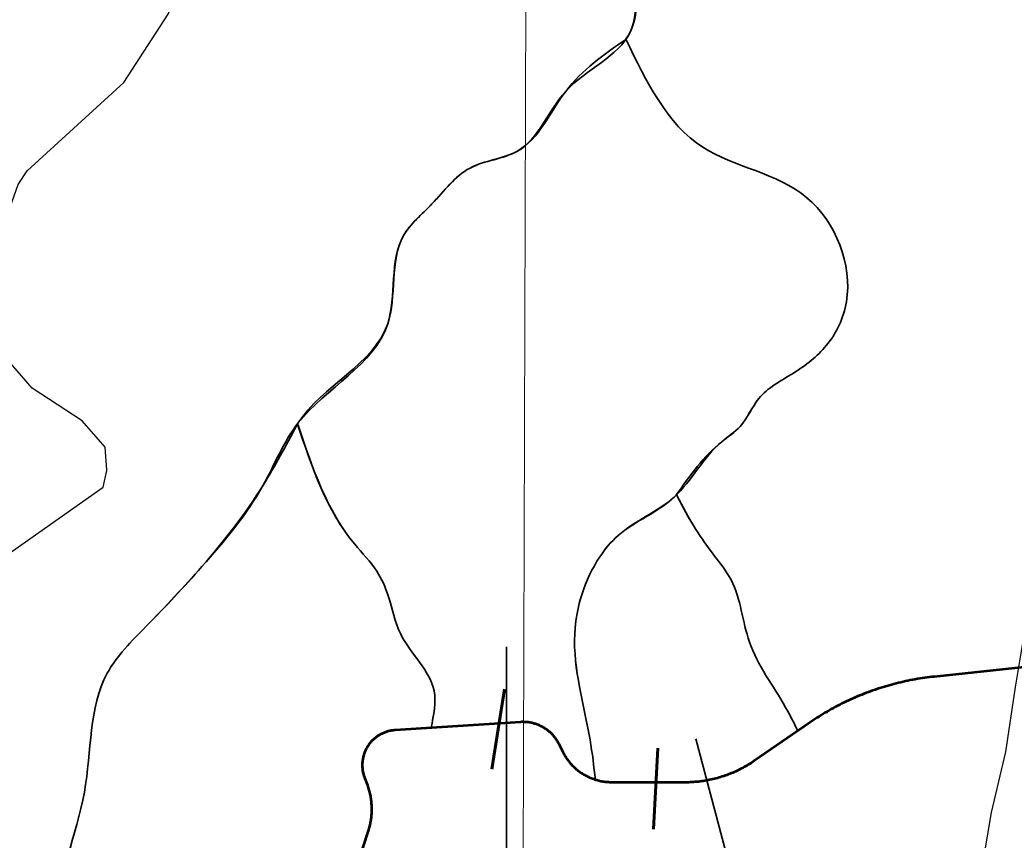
# Model space of a CAD drawing. Extents: x 553962 to 842807, y 8883888 to 9032388.
# Drawn here: x 607955 to 611639, y 8969566 to 8972605 of the extents above; entities that cross this region are included whole.
import ezdxf

# ---------------------------------------------------------------- set-up
doc = ezdxf.new("R2010")
doc.units = 0
doc.header["$LTSCALE"] = 150
for name, color, linetype, lineweight in [('1', 7, 'Continuous', 13), ('12', 7, 'Continuous', 25), ('20', 7, 'Continuous', 35), ('24', 7, 'Continuous', 25), ('40', 7, 'Continuous', 60), ('60', 7, 'Continuous', 53), ('9', 7, 'Continuous', 90)]:
    doc.layers.add(name, color=color, linetype=linetype, lineweight=lineweight)

msp = doc.modelspace()

# ---------------------------------------------------------------- linework, layer by layer
at = {"layer": '1'}
msp.add_lwpolyline([(609971.9, 9023551.8), (609764.7, 8949706.7), (609734.2, 8939404.4)], dxfattribs=at)
at = {"layer": '12'}
msp.add_lwpolyline([(611360.5, 8968467.9), (611360.9, 8968494.9), (611366.6, 8968506), (611377.4, 8968558.1), (611408, 8968681.3), (611469.3, 8969025.9), (611498.7, 8969332.5), (611555.6, 8969669.1), (611608.8, 8969893.5), (611644.5, 8970132.9), (611675.2, 8970318.3), (611717, 8970376.4), (612040.3, 8971143.9)], dxfattribs=at)
at = {"layer": '20'}
for p, q in [((610200.4, 8972533.9), (610199.9, 8972533.1)), ((610839.1, 8969972.2), (610834, 8969968.7)), ((610097.2, 8969786.5), (610087.3, 8969789.3))]:
    msp.add_line(p, q, dxfattribs=at)
for points in [[(611676.3, 8970207.3), (611342.5, 8970171.8), (611342.5, 8970171.8), (611333.6, 8970170.8), (611324.7, 8970169.8), (611315.8, 8970168.6), (611307, 8970167.4), (611298.1, 8970166.1), (611289.3, 8970164.7), (611280.4, 8970163.2), (611271.6, 8970161.7), (611262.8, 8970160.1), (611254.1, 8970158.4), (611245.3, 8970156.6), (611236.5, 8970154.8), (611227.8, 8970152.8), (611219.1, 8970150.8), (611210.4, 8970148.7), (611201.7, 8970146.6), (611193.1, 8970144.3), (611184.4, 8970142), (611175.8, 8970139.6), (611167.2, 8970137.2), (611158.6, 8970134.6), (611150.1, 8970132), (611141.6, 8970129.3), (611133.1, 8970126.5), (611124.6, 8970123.6), (611116.1, 8970120.7), (611107.7, 8970117.7), (611099.3, 8970114.6), (611090.9, 8970111.5), (611082.6, 8970108.2), (611074.3, 8970104.9), (611066, 8970101.5), (611057.8, 8970098.1), (611049.5, 8970094.6), (611041.3, 8970091), (611033.2, 8970087.3), (611025.1, 8970083.5), (611017, 8970079.7), (611008.9, 8970075.8), (611000.9, 8970071.8), (610992.9, 8970067.8), (610985, 8970063.7), (610977.1, 8970059.5), (610969.2, 8970055.3), (610961.4, 8970051), (610953.6, 8970046.6), (610945.8, 8970042.1), (610938.1, 8970037.6), (610930.4, 8970033)], [(610930.4, 8970033), (610922.8, 8970028.3), (610915.2, 8970023.6), (610907.7, 8970018.8), (610900.2, 8970013.9), (610892.7, 8970009), (610885.3, 8970004), (610880.9, 8970001), (610880.9, 8970001), (610841.5, 8969973.9)], [(609482.1, 8969982.5), (609809.4, 8970003.6), (609810.9, 8970003.7), (609814.4, 8970003.9), (609817.8, 8970003.9), (609821.3, 8970003.9), (609824.8, 8970003.8), (609828.2, 8970003.7), (609831.7, 8970003.4), (609835.1, 8970003.1), (609838.6, 8970002.7), (609842, 8970002.2), (609845.4, 8970001.6), (609848.8, 8970001), (609852.2, 8970000.2), (609855.6, 8969999.4), (609858.9, 8969998.6), (609862.3, 8969997.6), (609865.6, 8969996.6), (609868.8, 8969995.5), (609872.1, 8969994.3), (609875.3, 8969993), (609878.5, 8969991.7), (609881.7, 8969990.3), (609884.8, 8969988.8), (609887.9, 8969987.2), (609891, 8969985.6), (609894, 8969983.9), (609897, 8969982.1), (609899.9, 8969980.3), (609902.8, 8969978.4), (609905.7, 8969976.4), (609908.5, 8969974.4), (609911.2, 8969972.3), (609913.9, 8969970.2), (609916.6, 8969967.9), (609919.2, 8969965.7), (609921.8, 8969963.3), (609924.2, 8969960.9), (609926.7, 8969958.5), (609929.1, 8969955.9), (609931.4, 8969953.4), (609933.7, 8969950.8), (609935.9, 8969948.1), (609938, 8969945.4), (609940.1, 8969942.6), (609942.1, 8969939.8), (609944.1, 8969936.9), (609945.9, 8969934), (609947.8, 8969931.1), (609949.5, 8969928.1), (609951.2, 8969925), (609952.8, 8969922), (609952.8, 8969922), (609969.4, 8969889.3), (609969.4, 8969889.3), (609971.3, 8969885.7), (609973.2, 8969882.2), (609975.2, 8969878.8), (609977.2, 8969875.3), (609979.4, 8969871.9), (609981.6, 8969868.6), (609983.8, 8969865.3), (609986.1, 8969862), (609988.5, 8969858.8), (609991, 8969855.7), (609993.5, 8969852.6), (609996.1, 8969849.5), (609998.7, 8969846.5)], [(609479.4, 8969982.3), (609344.9, 8969973.6), (609341.7, 8969973.4), (609338.4, 8969973), (609335.2, 8969972.6), (609332.1, 8969972.2), (609328.9, 8969971.6), (609325.7, 8969970.9), (609322.6, 8969970.2), (609319.5, 8969969.4), (609316.3, 8969968.5), (609313.3, 8969967.6), (609310.2, 8969966.6), (609307.2, 8969965.5), (609304.2, 8969964.3), (609301.2, 8969963), (609298.3, 8969961.7), (609295.4, 8969960.3), (609292.5, 8969958.8), (609289.7, 8969957.3), (609286.9, 8969955.7), (609284.1, 8969954), (609281.4, 8969952.2), (609278.7, 8969950.4), (609276.1, 8969948.5), (609273.6, 8969946.6), (609271, 8969944.6), (609268.6, 8969942.5), (609266.1, 8969940.4), (609263.8, 8969938.2), (609261.5, 8969936), (609259.2, 8969933.6), (609257, 8969931.3), (609254.9, 8969928.9)], [(610830.5, 8969966.3), (610675.3, 8969859.4), (610675.3, 8969859.4), (610670.3, 8969856), (610665.3, 8969852.7), (610660.2, 8969849.5), (610655.2, 8969846.3), (610650, 8969843.2), (610644.8, 8969840.2), (610639.6, 8969837.2), (610634.4, 8969834.3), (610629.1, 8969831.5), (610623.7, 8969828.7), (610618.4, 8969826.1), (610613, 8969823.5), (610607.5, 8969820.9), (610602.1, 8969818.5), (610596.6, 8969816.1), (610591, 8969813.8), (610585.5, 8969811.5), (610579.9, 8969809.3), (610574.2, 8969807.2), (610568.6, 8969805.2), (610562.9, 8969803.3), (610557.2, 8969801.4), (610551.5, 8969799.6), (610545.7, 8969797.9), (610540, 8969796.3), (610534.2, 8969794.7), (610528.3, 8969793.2), (610522.5, 8969791.8), (610516.7, 8969790.5), (610510.8, 8969789.2), (610504.9, 8969788.1), (610499, 8969787), (610493.1, 8969786), (610487.2, 8969785), (610481.2, 8969784.2), (610475.3, 8969783.4), (610469.3, 8969782.7), (610463.4, 8969782.1), (610457.4, 8969781.6), (610451.4, 8969781.1), (610445.4, 8969780.7), (610439.4, 8969780.4), (610433.4, 8969780.2), (610427.4, 8969780.1), (610421.4, 8969780), (610420, 8969780), (610420, 8969780), (610147.7, 8969780), (610143.7, 8969780), (610139.7, 8969780.2), (610135.7, 8969780.4), (610131.7, 8969780.6), (610127.7, 8969781), (610123.7, 8969781.4), (610119.7, 8969782), (610115.8, 8969782.6), (610111.8, 8969783.2), (610107.9, 8969784), (610104, 8969784.8), (610100.1, 8969785.7), (610097.2, 8969786.5)], [(609254.9, 8969928.9), (609252.8, 8969926.4), (609250.8, 8969923.9), (609248.8, 8969921.3), (609246.9, 8969918.7), (609245.1, 8969916), (609243.3, 8969913.3), (609241.7, 8969910.6), (609240, 8969907.8), (609238.5, 8969905), (609237, 8969902.1), (609235.6, 8969899.2), (609234.3, 8969896.3), (609233, 8969893.3), (609231.8, 8969890.3), (609230.7, 8969887.3), (609229.7, 8969884.2), (609228.7, 8969881.2), (609227.8, 8969878), (609227, 8969874.9), (609226.3, 8969871.8), (609225.6, 8969868.6), (609225, 8969865.5), (609224.6, 8969862.3), (609224.1, 8969859.1), (609223.8, 8969855.9), (609223.5, 8969852.6), (609223.4, 8969849.4), (609223.3, 8969846.2), (609223.2, 8969843), (609223.3, 8969839.8), (609223.5, 8969836.5), (609223.7, 8969833.3), (609224, 8969830.1), (609224.4, 8969826.9), (609224.8, 8969823.7), (609225.4, 8969820.5), (609226, 8969817.4), (609226.7, 8969814.2), (609227.5, 8969811.1), (609228.3, 8969808), (609229.2, 8969804.9), (609230.2, 8969801.8), (609231.3, 8969798.8), (609232.5, 8969795.8), (609232.8, 8969795), (609232.8, 8969795), (609237.9, 8969782.3), (609237.9, 8969782.3), (609239.6, 8969778), (609241.3, 8969773.7), (609242.8, 8969769.3), (609244.3, 8969764.9), (609245.7, 8969760.5), (609247.1, 8969756), (609248.3, 8969751.5), (609249.5, 8969747), (609250.6, 8969742.5), (609251.6, 8969738), (609252.6, 8969733.4), (609253.4, 8969728.9), (609254.2, 8969724.3), (609254.9, 8969719.7), (609255.6, 8969715.1), (609256.1, 8969710.5), (609256.6, 8969705.8), (609257, 8969701.2), (609257.3, 8969696.6), (609257.5, 8969691.9), (609257.7, 8969687.3), (609257.7, 8969682.7), (609257.7, 8969678), (609257.6, 8969673.3), (609257.5, 8969668.7), (609257.2, 8969664.1), (609256.9, 8969659.4), (609256.5, 8969654.8), (609256, 8969650.2), (609255.4, 8969645.6), (609254.8, 8969641), (609254.1, 8969636.4), (609253.3, 8969631.8), (609252.4, 8969627.2), (609251.4, 8969622.7), (609250.4, 8969618.2), (609249.3, 8969613.7), (609248.1, 8969609.2), (609246.8, 8969604.7), (609245.5, 8969600.2), (609244.5, 8969597.2), (609244.5, 8969597.2), (609173, 8969377.6)], [(609998.7, 8969846.5), (610001.4, 8969843.6), (610004.2, 8969840.7), (610007, 8969837.8), (610009.9, 8969835), (610012.8, 8969832.3), (610015.8, 8969829.6), (610018.8, 8969827), (610021.9, 8969824.5), (610025, 8969822), (610028.2, 8969819.6), (610031.4, 8969817.2), (610034.7, 8969814.9), (610038.1, 8969812.7), (610041.4, 8969810.6), (610044.8, 8969808.5), (610048.3, 8969806.4), (610051.8, 8969804.5), (610055.3, 8969802.6), (610058.9, 8969800.8), (610062.5, 8969799.1), (610066.1, 8969797.4), (610069.8, 8969795.8), (610073.5, 8969794.3), (610077.2, 8969792.8), (610081, 8969791.5), (610084.7, 8969790.2), (610088.6, 8969788.9), (610091.5, 8969788.1)]]:
    msp.add_lwpolyline(points, dxfattribs=at)
for points in [[(608154.4, 8969118.7), (608110, 8969276.9), (608193.6, 8969744), (608278.1, 8970184.4), (608422.8, 8970358.6), (608629.1, 8970579.7), (608856, 8970881.1), (608985.1, 8971110.8), (609317.6, 8971478.7), (609376.2, 8971805.9), (609481.8, 8971923.4), (609622.7, 8972056.4), (609798.7, 8972119.1), (609977.4, 8972340.6), (610216, 8972559.8), (610231.7, 8972775), (610188.7, 8973072.5), (610024.4, 8973342.6), (609785.8, 8973452.2), (609578.5, 8973748.1), (609371.1, 8974061.2), (609206.8, 8974256.9), (609316.4, 8974521.4), (609422, 8974791.5), (609535.4, 8974928.5), (609676.2, 8975073.3), (609605.8, 8975226), (609515.9, 8975507.8), (609500.2, 8975701.9), (609394.6, 8975956.3), (609375, 8976007.2)], [(609375, 8976007.2), (609394.6, 8975956.3), (609500.2, 8975701.9), (609515.9, 8975507.8), (609605.8, 8975226), (609676.2, 8975073.3), (609535.4, 8974928.5), (609422, 8974791.5), (609316.4, 8974521.4), (609206.8, 8974256.9), (609371.1, 8974061.2), (609578.5, 8973748.1), (609785.8, 8973452.2), (610024.4, 8973342.6), (610188.7, 8973072.5), (610231.7, 8972775), (610216, 8972559.8), (610200.2, 8972533.6)], [(610200.2, 8972533.6), (610216, 8972559.8), (610231.7, 8972775), (610188.7, 8973072.5), (610024.4, 8973342.6), (609785.8, 8973452.2), (609578.5, 8973748.1), (609371.1, 8974061.2), (609206.8, 8974256.9), (609316.4, 8974521.4), (609422, 8974791.5), (609535.4, 8974928.5), (609676.2, 8975073.3), (609605.8, 8975226), (609515.9, 8975507.8), (609500.2, 8975701.9), (609394.6, 8975956.3), (609375, 8976007.2)], [(610199.9, 8972533.1), (609977.4, 8972340.6), (609798.7, 8972119.1), (609622.7, 8972056.4), (609481.8, 8971923.4), (609376.2, 8971805.9), (609317.6, 8971478.7), (608985.1, 8971110.8), (608981.6, 8971105.2)], [(610199.9, 8972533.1), (609977.4, 8972340.6), (609798.7, 8972119.1), (609622.7, 8972056.4), (609481.8, 8971923.4), (609376.2, 8971805.9), (609317.6, 8971478.7), (608985.1, 8971110.8), (608981.6, 8971105.2)], [(610200.4, 8972533.9), (610485.9, 8972133.2), (610871.2, 8971946.4), (611017.4, 8971560.8), (610943, 8971398.4), (610821.3, 8971297), (610692.9, 8971202.3), (610624, 8971099.3), (610555.7, 8971042.4), (610379.3, 8970837.4), (610171.6, 8970695), (610103.3, 8970615.3), (610010.8, 8970330.6), (610067.7, 8969937.7), (610087.3, 8969789.3)], [(610387.2, 8970845), (610555.7, 8971042.4), (610624, 8971099.3), (610692.9, 8971202.3), (610821.3, 8971297), (610943, 8971398.4), (611017.4, 8971560.8), (610871.2, 8971946.4), (610485.9, 8972133.2), (610200.4, 8972533.9)], [(610387.2, 8970845), (610555.7, 8971042.4), (610624, 8971099.3), (610692.9, 8971202.3), (610821.3, 8971297), (610943, 8971398.4), (611017.4, 8971560.8), (610871.2, 8971946.4), (610485.9, 8972133.2), (610200.4, 8972533.9)], [(608979.2, 8971101.2), (608856, 8970881.1), (608629.1, 8970579.7), (608422.8, 8970358.6), (608278.1, 8970184.4), (608193.6, 8969744), (608110, 8969276.9), (608154.4, 8969118.7)], [(608154.4, 8969118.7), (608110, 8969276.9), (608193.6, 8969744), (608278.1, 8970184.4), (608422.8, 8970358.6), (608629.1, 8970579.7), (608856, 8970881.1), (608979.2, 8971101.2)], [(608983.2, 8971107.7), (609195.4, 8970662.3), (609277.4, 8970562.2), (609319.8, 8970470.8), (609365.9, 8970329.5), (609489.8, 8970119), (609478.4, 8969982.4)], [(608983.2, 8971107.7), (609195.4, 8970662.3), (609277.4, 8970562.2), (609319.8, 8970470.8), (609365.9, 8970329.5), (609489.8, 8970119), (609478.4, 8969982.4)], [(608985.6, 8971103.1), (609195.4, 8970662.3), (609277.4, 8970562.2), (609319.8, 8970470.8), (609365.9, 8970329.5), (609489.8, 8970119), (609478.4, 8969982.2)], [(610087.3, 8969789.3), (610067.7, 8969937.7), (610010.8, 8970330.6), (610103.3, 8970615.3), (610171.6, 8970695), (610379.3, 8970837.4), (610386.7, 8970844.6)], [(610087.3, 8969789.3), (610067.7, 8969937.7), (610010.8, 8970330.6), (610103.3, 8970615.3), (610171.6, 8970695), (610379.3, 8970837.4), (610386.7, 8970844.6)], [(610387.3, 8970845.4), (610460.1, 8970716.7), (610526.2, 8970622.6), (610590.2, 8970530.5), (610658.2, 8970300.3), (610792.2, 8970058.1), (610837.4, 8969971)], [(610837.4, 8969971), (610792.2, 8970058.1), (610658.2, 8970300.3), (610590.2, 8970530.5), (610526.2, 8970622.6), (610460.1, 8970716.7), (610387.3, 8970845.4)], [(610388.9, 8970842.7), (610460.1, 8970716.7), (610526.2, 8970622.6), (610590.2, 8970530.5), (610658.2, 8970300.3), (610792.2, 8970058.1), (610837.4, 8969971)]]:
    msp.add_spline(points, degree=3, dxfattribs=at)
at = {"layer": '24'}
for points in [[(607981.4, 8972045.9), (608340.3, 8972373.2), (608504, 8972626.3), (608557, 8972753.5), (608584.6, 8972880.9), (608629.2, 8973517.9), (608582.5, 8973773.1), (608506, 8973879.6), (608465.7, 8974028), (608448.7, 8974219.2), (608463.5, 8974525.1), (608412.1, 8974909.8)], [(608277, 8970937.8), (608271.1, 8971022.2), (608185.2, 8971119.9), (608000.5, 8971241), (607905, 8971351.2), (607881.9, 8971405.8), (607866.6, 8971636.1), (607904.8, 8971873.7), (607947.8, 8971995.4), (607981.4, 8972045.9)], [(607724.4, 8970268.8), (607758.4, 8970442.5), (607781.8, 8970504.1), (607860.2, 8970591), (608262.7, 8970873.9), (608277.1, 8970936.2), (608277, 8970937.8)]]:
    msp.add_lwpolyline(points, dxfattribs=at)
at = {"layer": '40'}
for p, q in [((609750.2, 8970125.9), (609704.2, 8969829.5)), ((610318.8, 8969906.6), (610303.1, 8969607.1))]:
    msp.add_line(p, q, dxfattribs=at)
at = {"layer": '40', "lineweight": 35}
for points in [[(609757.4, 8970282.3), (609757.4, 8968024.5), (611758.4, 8968024.5)], [(610459.9, 8969941.5), (610736.6, 8968897.8), (612631.2, 8968897.8)]]:
    msp.add_lwpolyline(points, dxfattribs=at)
at = {"layer": '60'}
for points in [[(611676.3, 8970207.3), (611342.5, 8970171.8), (611342.5, 8970171.8), (611333.6, 8970170.8), (611324.7, 8970169.8), (611315.8, 8970168.6), (611307, 8970167.4), (611298.1, 8970166.1), (611289.3, 8970164.7), (611280.4, 8970163.3), (611271.6, 8970161.7), (611262.8, 8970160.1), (611254.1, 8970158.4), (611245.3, 8970156.6), (611236.5, 8970154.8), (611227.8, 8970152.8), (611219.1, 8970150.8), (611210.4, 8970148.8), (611201.7, 8970146.6), (611193.1, 8970144.3), (611184.4, 8970142), (611175.8, 8970139.6), (611167.2, 8970137.2), (611158.6, 8970134.6), (611150.1, 8970132), (611141.6, 8970129.3), (611133.1, 8970126.5), (611124.6, 8970123.6), (611116.1, 8970120.7), (611107.7, 8970117.7), (611099.3, 8970114.6), (611090.9, 8970111.5), (611082.6, 8970108.2), (611074.3, 8970104.9), (611066, 8970101.5), (611057.8, 8970098.1), (611049.5, 8970094.6), (611041.3, 8970091), (611033.2, 8970087.3), (611025.1, 8970083.5), (611017, 8970079.7), (611008.9, 8970075.8), (611000.9, 8970071.9), (610992.9, 8970067.8), (610985, 8970063.7), (610977.1, 8970059.5), (610969.2, 8970055.3), (610961.4, 8970051), (610953.6, 8970046.6), (610945.8, 8970042.1), (610938.1, 8970037.6), (610930.4, 8970033)], [(610930.4, 8970033), (610922.8, 8970028.3), (610915.2, 8970023.6), (610907.7, 8970018.8), (610900.2, 8970013.9), (610892.7, 8970009), (610885.3, 8970004), (610880.9, 8970001), (610880.9, 8970001), (610675.3, 8969859.4), (610675.3, 8969859.4), (610670.3, 8969856), (610665.3, 8969852.7), (610660.2, 8969849.5), (610655.2, 8969846.3), (610650, 8969843.2), (610644.8, 8969840.2), (610639.6, 8969837.2), (610634.4, 8969834.3), (610629.1, 8969831.5), (610623.7, 8969828.7), (610618.4, 8969826.1), (610613, 8969823.5), (610607.5, 8969820.9), (610602.1, 8969818.5), (610596.6, 8969816.1), (610591, 8969813.8), (610585.5, 8969811.5), (610579.9, 8969809.3), (610574.2, 8969807.2), (610568.6, 8969805.2), (610562.9, 8969803.3), (610557.2, 8969801.4), (610551.5, 8969799.6), (610545.7, 8969797.9), (610540, 8969796.3), (610534.2, 8969794.7), (610528.3, 8969793.2), (610522.5, 8969791.8), (610516.7, 8969790.5), (610510.8, 8969789.2), (610504.9, 8969788.1), (610499, 8969787), (610493.1, 8969786), (610487.2, 8969785), (610481.2, 8969784.2), (610475.3, 8969783.4), (610469.3, 8969782.7), (610463.4, 8969782.1), (610457.4, 8969781.6), (610451.4, 8969781.1), (610445.4, 8969780.7), (610439.4, 8969780.4), (610433.4, 8969780.2), (610427.4, 8969780.1), (610421.4, 8969780), (610420, 8969780), (610420, 8969780), (610147.7, 8969780), (610143.7, 8969780), (610139.7, 8969780.2), (610135.7, 8969780.4), (610131.7, 8969780.6), (610127.7, 8969781), (610123.7, 8969781.4), (610119.7, 8969782), (610115.8, 8969782.6), (610111.8, 8969783.2), (610107.9, 8969784), (610104, 8969784.8), (610100.1, 8969785.7), (610096.2, 8969786.7), (610092.4, 8969787.8), (610088.6, 8969788.9), (610084.7, 8969790.2), (610081, 8969791.5), (610077.2, 8969792.8), (610073.5, 8969794.3), (610069.8, 8969795.8), (610066.1, 8969797.4), (610062.5, 8969799.1), (610058.9, 8969800.8), (610055.3, 8969802.6), (610051.8, 8969804.5), (610048.3, 8969806.4), (610044.8, 8969808.5), (610041.4, 8969810.6), (610038.1, 8969812.7), (610034.7, 8969814.9), (610031.4, 8969817.2), (610028.2, 8969819.6), (610025, 8969822), (610021.9, 8969824.5), (610018.8, 8969827), (610015.8, 8969829.6), (610012.8, 8969832.3), (610009.9, 8969835), (610007, 8969837.8), (610004.2, 8969840.7), (610001.4, 8969843.6), (609998.7, 8969846.5)], [(609998.7, 8969846.5), (609996.1, 8969849.5), (609993.5, 8969852.6), (609991, 8969855.7), (609988.5, 8969858.8), (609986.1, 8969862), (609983.8, 8969865.3), (609981.6, 8969868.6), (609979.4, 8969871.9), (609977.2, 8969875.3), (609975.2, 8969878.8), (609973.2, 8969882.2), (609971.3, 8969885.7), (609969.4, 8969889.3), (609969.4, 8969889.3), (609952.8, 8969922), (609952.8, 8969922), (609951.2, 8969925), (609949.5, 8969928.1), (609947.8, 8969931.1), (609945.9, 8969934), (609944.1, 8969936.9), (609942.1, 8969939.8), (609940.1, 8969942.6), (609938, 8969945.4), (609935.9, 8969948.1), (609933.7, 8969950.8), (609931.4, 8969953.4), (609929.1, 8969955.9), (609926.7, 8969958.5), (609924.2, 8969960.9), (609921.8, 8969963.3), (609919.2, 8969965.7), (609916.6, 8969967.9), (609913.9, 8969970.2), (609911.2, 8969972.3), (609908.5, 8969974.4), (609905.7, 8969976.4), (609902.8, 8969978.4), (609899.9, 8969980.3), (609897, 8969982.1), (609894, 8969983.9), (609891, 8969985.6), (609887.9, 8969987.2), (609884.8, 8969988.8), (609881.7, 8969990.3), (609878.5, 8969991.7), (609875.3, 8969993), (609872.1, 8969994.3), (609868.8, 8969995.5), (609865.6, 8969996.6), (609862.3, 8969997.6), (609858.9, 8969998.6), (609855.6, 8969999.4), (609852.2, 8970000.2), (609848.8, 8970001), (609845.4, 8970001.6), (609842, 8970002.2), (609838.6, 8970002.7), (609835.1, 8970003.1), (609831.7, 8970003.4), (609828.2, 8970003.7), (609824.8, 8970003.8), (609821.3, 8970003.9), (609817.8, 8970003.9), (609814.4, 8970003.9), (609810.9, 8970003.7), (609809.4, 8970003.6), (609344.9, 8969973.6), (609341.7, 8969973.4), (609338.4, 8969973), (609335.2, 8969972.6), (609332.1, 8969972.2), (609328.9, 8969971.6), (609325.7, 8969970.9), (609322.6, 8969970.2), (609319.5, 8969969.4), (609316.3, 8969968.5), (609313.3, 8969967.6), (609310.2, 8969966.6), (609307.2, 8969965.5), (609304.2, 8969964.3), (609301.2, 8969963), (609298.3, 8969961.7), (609295.4, 8969960.3), (609292.5, 8969958.8), (609289.7, 8969957.3), (609286.9, 8969955.7), (609284.1, 8969954), (609281.4, 8969952.2), (609278.7, 8969950.4), (609276.1, 8969948.5), (609273.6, 8969946.6), (609271, 8969944.6), (609268.6, 8969942.5), (609266.1, 8969940.4), (609263.8, 8969938.2), (609261.5, 8969936), (609259.2, 8969933.6), (609257, 8969931.3), (609254.9, 8969928.9)], [(609254.9, 8969928.9), (609252.8, 8969926.4), (609250.8, 8969923.9), (609248.8, 8969921.3), (609246.9, 8969918.7), (609245.1, 8969916.1), (609243.3, 8969913.3), (609241.7, 8969910.6), (609240, 8969907.8), (609238.5, 8969905), (609237, 8969902.1), (609235.6, 8969899.2), (609234.3, 8969896.3), (609233, 8969893.3), (609231.8, 8969890.3), (609230.7, 8969887.3), (609229.7, 8969884.2), (609228.7, 8969881.2), (609227.8, 8969878.1), (609227, 8969874.9), (609226.3, 8969871.8), (609225.6, 8969868.6), (609225, 8969865.5), (609224.6, 8969862.3), (609224.1, 8969859.1), (609223.8, 8969855.9), (609223.5, 8969852.7), (609223.4, 8969849.4), (609223.3, 8969846.2), (609223.2, 8969843), (609223.3, 8969839.8), (609223.5, 8969836.5), (609223.7, 8969833.3), (609224, 8969830.1), (609224.4, 8969826.9), (609224.8, 8969823.7), (609225.4, 8969820.5), (609226, 8969817.4), (609226.7, 8969814.2), (609227.5, 8969811.1), (609228.3, 8969808), (609229.2, 8969804.9), (609230.2, 8969801.8), (609231.3, 8969798.8), (609232.5, 8969795.8), (609232.8, 8969795), (609232.8, 8969795), (609237.9, 8969782.3), (609237.9, 8969782.3), (609239.6, 8969778), (609241.3, 8969773.7), (609242.8, 8969769.3), (609244.3, 8969764.9), (609245.7, 8969760.5), (609247.1, 8969756), (609248.3, 8969751.5), (609249.5, 8969747), (609250.6, 8969742.5), (609251.6, 8969738), (609252.6, 8969733.4), (609253.4, 8969728.9), (609254.2, 8969724.3), (609254.9, 8969719.7), (609255.6, 8969715.1), (609256.1, 8969710.5), (609256.6, 8969705.9), (609257, 8969701.2), (609257.3, 8969696.6), (609257.5, 8969692), (609257.7, 8969687.3), (609257.7, 8969682.7), (609257.7, 8969678), (609257.6, 8969673.4), (609257.5, 8969668.7), (609257.2, 8969664.1), (609256.9, 8969659.4), (609256.5, 8969654.8), (609256, 8969650.2), (609255.4, 8969645.6), (609254.8, 8969641), (609254.1, 8969636.4), (609253.3, 8969631.8), (609252.4, 8969627.2), (609251.4, 8969622.7), (609250.4, 8969618.2), (609249.3, 8969613.7), (609248.1, 8969609.2), (609246.8, 8969604.7), (609245.5, 8969600.2), (609244.5, 8969597.3), (609244.5, 8969597.3), (609173, 8969377.6)]]:
    msp.add_lwpolyline(points, dxfattribs=at)
at = {"layer": '9'}
for points in [[(607019.9, 8987628.8), (608117.9, 8987072.5), (609319, 8986220.3), (609831, 8985717.6), (610444.6, 8985240.9), (611083, 8984865.7), (611314.6, 8984437), (611367.4, 8984108.2), (611371.5, 8983424.7), (611351.3, 8982538.5), (611228.8, 8981727.5), (611158.3, 8980739.6), (611137.7, 8979929.4), (611547.1, 8979552.5), (611828.5, 8979301.3), (612340.6, 8978773.3), (612648.8, 8978294.5), (612832.8, 8977308.5), (612940.5, 8976321.9), (612949.5, 8974803), (612829.3, 8973612.2), (613105.4, 8971372.7), (613572.8, 8968712.3), (614200.8, 8967292.3), (614110, 8965907), (613645.9, 8964639.4)], [(592698.5, 8977198.4), (599903.5, 8973292.7), (608459.2, 8968138.2), (612674.8, 8965332.6), (616842, 8962096.4), (620005, 8958671.2), (621134, 8957974.7), (621473.4, 8956805.3), (621586.2, 8956597.5)]]:
    msp.add_spline(points, degree=3, dxfattribs=at)

doc.saveas('drawing.dxf')
